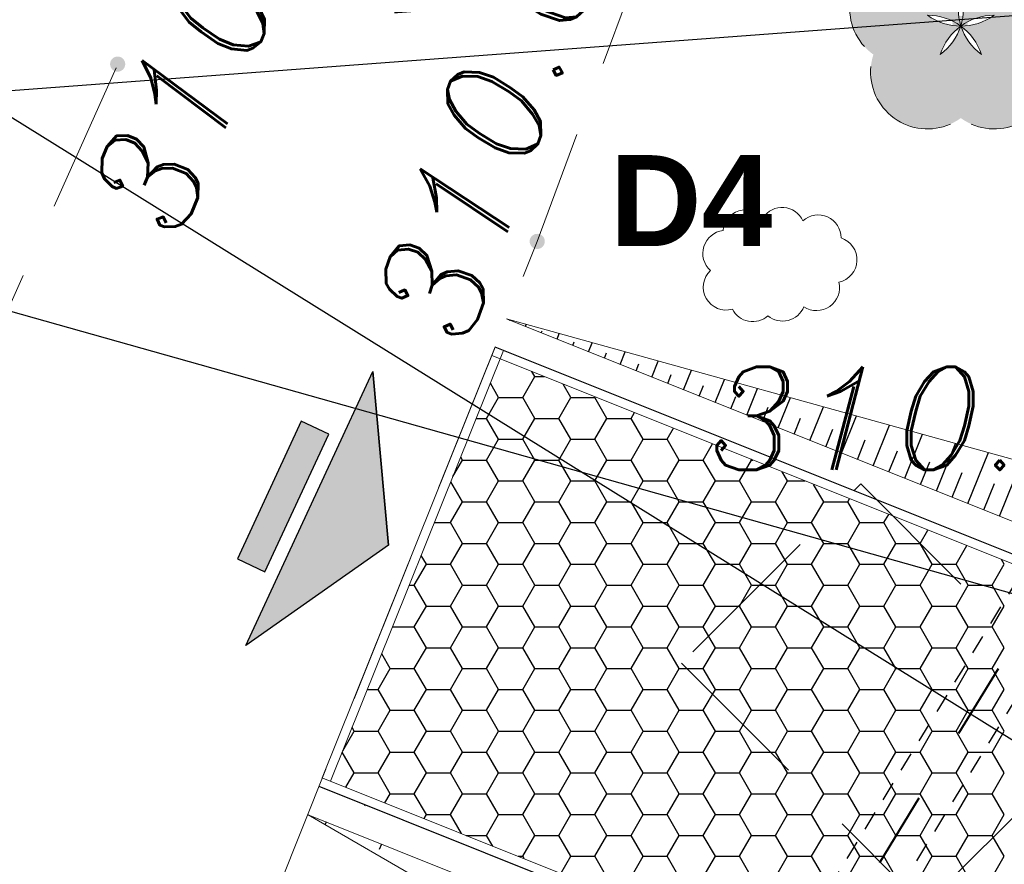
# Model space of a CAD drawing. Extents: x 4615668 to 9294084, y 5325188 to 10688993.
# Tile 611 of 656: x 4651576.67 to 4651583.16, y 5338725.48 to 5338731.05. Entities that reach past the tile are written whole.
import ezdxf

# ---------------------------------------------------------------- set-up
doc = ezdxf.new("R2010")
doc.units = 0
doc.header["$MEASUREMENT"] = 0
for name, pattern in [('CONTINUA', [0, 0, 0]), ('DASHED', [19.05, 12.7, -6.35]), ('KTCR', [1.5, 1, -0.5]), ('l266_500', [1, 0.5, -0.5]), ('l423_500', [2, 1.5, -0.5])]:
    doc.linetypes.add(name, pattern=pattern)
for name, color, linetype, lineweight in [('!0017A_GR_DR_WYMPROJ', 1, 'Continuous', 30), ('chodnik', 7, 'l423_500', 13), ('hatch', 253, 'Continuous', 0), ('pkt_wys', 7, 'Continuous', 13), ('przepust', 7, 'l266_500', 40), ('Wymiar', 7, 'Continuous', 9), ('zielen', 7, 'Continuous', 13)]:
    doc.layers.add(name, color=color, linetype=linetype, lineweight=lineweight)
for name, color, linetype in [('1', 7, 'Continuous'), ('DIM', 7, 'Continuous'), ('kreskowanie', 253, 'Continuous'), ('projekt', 202, 'Continuous')]:
    doc.layers.add(name, color=color, linetype=linetype)
doc.styles.add('Style-ITALIC_1250', font='ITALIC_1250.shx')
doc.styles.add('STYLE2', font='arial.ttf')
doc.styles.add('tomek14', font='ISOCP.shx', dxfattribs={"height": 14})
doc.dimstyles.new('1-500', dxfattribs={"dimtxt": 1, "dimasz": 0.5, "dimexe": 0.18, "dimexo": 0.0625, "dimgap": 0.3, "dimtad": 1, "dimzin": 0, "dimdsep": 46, "dimtxsty": 'STYLE2', "dimblk": 'DOT', "dimcen": 0.09, "dimadec": 0, "dimazin": 0, "dimtfac": 1, "dimtmove": 0, "dimatfit": 0, "dimldrblk": 'DOT', "dimfxl": 0, "dimtolj": 1, "dimtzin": 0, "dimarcsym": 0})

# ---------------------------------------------------------------- blocks, each defined once
blk = doc.blocks.new('G$C30F5686F')
at = {"layer": '1', "linetype": 'Continuous', "lineweight": 15}
for p, q in [((6.1221, 14.3666), (1.3074, 16.2926)), ((6.1221, 14.3666), (1.308, 16.2923)), ((1.2336, 16.1067), (0.0931, 13.2681)), ((1.2893, 16.0844), (0.1484, 13.245)), ((6.0392, 14.1198), (1.2108, 16.0512)), ((4.4291, 11.5327), (0.0966, 13.2657))]:
    blk.add_line(p, q, dxfattribs=at)
at = {"layer": '1', "linetype": 'DASHED', "lineweight": 15}
for p, q in [((1.308, 16.2923), (4.681, 15.3579)), ((0, 13.0243), (3.2335, 11.1512)), ((4.1943, 11.3466), (0.0001, 13.0243))]:
    blk.add_line(p, q, dxfattribs=at)
at = {"layer": '1', "linetype": 'DASHED', "lineweight": 25}
for p, q in [((1.3291, 16.2839), (1.3296, 16.285)), ((1.4333, 16.2422), (1.4389, 16.2561)), ((1.5375, 16.2005), (1.5426, 16.2132)), ((1.6417, 16.1588), (1.6565, 16.1958)), ((1.7459, 16.1171), (1.7556, 16.1414)), ((1.8501, 16.0755), (1.8741, 16.1355)), ((1.9543, 16.0338), (1.9686, 16.0696)), ((2.0585, 15.9921), (2.0917, 16.0752)), ((2.1627, 15.9504), (2.1816, 15.9977)), ((2.2669, 15.9087), (2.3093, 16.0149)), ((2.3711, 15.8671), (2.3946, 15.9259)), ((2.4753, 15.8254), (2.527, 15.9546)), ((2.5795, 15.7837), (2.6076, 15.8541)), ((2.6837, 15.742), (2.7446, 15.8943)), ((2.7879, 15.7003), (2.8206, 15.7823)), ((2.8921, 15.6587), (2.9622, 15.834)), ((3.1004, 15.5753), (3.1798, 15.7738)), ((2.9963, 15.617), (3.0336, 15.7104)), ((3.3088, 15.492), (3.3975, 15.7135)), ((3.5172, 15.4086), (3.6151, 15.6532)), ((3.2046, 15.5336), (3.2466, 15.6386)), ((3.7256, 15.3252), (3.8327, 15.5929)), ((3.413, 15.4503), (3.4596, 15.5668)), ((3.934, 15.2419), (4.0503, 15.5326)), ((3.6214, 15.3669), (3.6727, 15.495)), ((4.1424, 15.1585), (4.2679, 15.4723)), ((3.8298, 15.2836), (3.8857, 15.4232)), ((4.3508, 15.0752), (4.4856, 15.412)), ((4.0382, 15.2002), (4.0987, 15.3513)), ((4.5592, 14.9918), (4.7012, 15.3468)), ((4.2466, 15.1168), (4.3117, 15.2795)), ((4.455, 15.0335), (4.5247, 15.2077)), ((0.1205, 12.9762), (0.1135, 12.9586)), ((0.484, 12.8307), (0.4699, 12.7955))]:
    blk.add_line(p, q, dxfattribs=at)
at = {"layer": '1', "linetype": 'CONTINUA', "lineweight": 25}
for p, q in [((6.0714, 14.1715), (1.2331, 16.1069)), ((4.3749, 11.4897), (0.0743, 13.21))]:
    blk.add_line(p, q, dxfattribs=at)
at = {"layer": '1', "color": 254, "linetype": 'Continuous', "lineweight": 30, "ltscale": 0.01, "transparency": 33554528}
for p, q in [((1.4152, 15.7747), (1.4946, 15.9122)), ((1.4946, 15.9122), (1.4754, 15.9453)), ((1.4946, 15.9122), (1.5583, 15.9122)), ((1.2564, 15.7747), (1.2025, 15.8682)), ((1.7327, 15.7747), (1.6818, 15.8627)), ((1.1771, 15.6372), (1.2564, 15.7747)), ((1.2564, 15.7747), (1.4152, 15.7747)), ((1.4946, 15.6372), (1.4152, 15.7747)), ((1.6533, 15.6372), (1.7327, 15.7747)), ((1.7327, 15.7747), (1.8914, 15.7747)), ((1.8914, 15.7747), (1.8934, 15.7781)), ((1.9708, 15.6372), (1.8914, 15.7747)), ((2.1296, 15.6372), (2.1513, 15.6749)), ((1.1096, 15.6372), (1.1771, 15.6372)), ((1.2564, 15.4997), (1.1771, 15.6372)), ((1.4152, 15.4997), (1.4946, 15.6372)), ((1.4946, 15.6372), (1.6533, 15.6372)), ((1.7327, 15.4997), (1.6533, 15.6372)), ((1.8914, 15.4997), (1.9708, 15.6372)), ((1.9708, 15.6372), (2.1296, 15.6372)), ((2.2089, 15.4997), (2.1296, 15.6372)), ((2.3677, 15.4997), (2.4093, 15.5718)), ((1.1771, 15.3622), (1.2564, 15.4997)), ((1.2564, 15.4997), (1.4152, 15.4997)), ((1.4946, 15.3622), (1.4152, 15.4997)), ((1.6533, 15.3622), (1.7327, 15.4997)), ((1.7327, 15.4997), (1.8914, 15.4997)), ((1.9708, 15.3622), (1.8914, 15.4997)), ((2.1296, 15.3622), (2.2089, 15.4997)), ((2.2089, 15.4997), (2.3677, 15.4997)), ((2.4471, 15.3622), (2.3677, 15.4997)), ((2.6058, 15.3622), (2.6672, 15.4686)), ((0.9553, 15.2532), (1.0183, 15.3622)), ((1.0183, 15.3622), (1.007, 15.3818)), ((1.0183, 15.3622), (1.1771, 15.3622)), ((1.2564, 15.2248), (1.1771, 15.3622)), ((1.4152, 15.2248), (1.4946, 15.3622)), ((1.4946, 15.3622), (1.6533, 15.3622)), ((1.7327, 15.2248), (1.6533, 15.3622)), ((1.8914, 15.2248), (1.9708, 15.3622)), ((1.9708, 15.3622), (2.1296, 15.3622)), ((2.2089, 15.2248), (2.1296, 15.3622)), ((2.3677, 15.2248), (2.4471, 15.3622)), ((2.4471, 15.3622), (2.6058, 15.3622)), ((2.6852, 15.2248), (2.6058, 15.3622)), ((2.8439, 15.2248), (2.9233, 15.3622)), ((2.9233, 15.3622), (2.9204, 15.3673)), ((2.9233, 15.3622), (2.9331, 15.3622)), ((3.1614, 15.2248), (3.1268, 15.2847)), ((1.0183, 15.0873), (0.9419, 15.2197)), ((1.1771, 15.0873), (1.2564, 15.2248)), ((1.2564, 15.2248), (1.4152, 15.2248)), ((1.4946, 15.0873), (1.4152, 15.2248)), ((1.6533, 15.0873), (1.7327, 15.2248)), ((1.7327, 15.2248), (1.8914, 15.2248)), ((1.9708, 15.0873), (1.8914, 15.2248)), ((2.1296, 15.0873), (2.2089, 15.2248)), ((2.2089, 15.2248), (2.3677, 15.2248)), ((2.4471, 15.0873), (2.3677, 15.2248)), ((2.6058, 15.0873), (2.6852, 15.2248)), ((2.6852, 15.2248), (2.8439, 15.2248)), ((2.9233, 15.0873), (2.8439, 15.2248)), ((3.0821, 15.0873), (3.1614, 15.2248)), ((3.1614, 15.2248), (3.2768, 15.2248)), ((3.3996, 15.0873), (3.3332, 15.2022)), ((0.9389, 14.9498), (1.0183, 15.0873)), ((1.0183, 15.0873), (1.1771, 15.0873)), ((1.2564, 14.9498), (1.1771, 15.0873)), ((1.4152, 14.9498), (1.4946, 15.0873)), ((1.4946, 15.0873), (1.6533, 15.0873)), ((1.7327, 14.9498), (1.6533, 15.0873)), ((1.8914, 14.9498), (1.9708, 15.0873)), ((1.9708, 15.0873), (2.1296, 15.0873)), ((2.2089, 14.9498), (2.1296, 15.0873)), ((2.3677, 14.9498), (2.4471, 15.0873)), ((2.4471, 15.0873), (2.6058, 15.0873)), ((2.6852, 14.9498), (2.6058, 15.0873)), ((2.8439, 14.9498), (2.9233, 15.0873)), ((2.9233, 15.0873), (3.0821, 15.0873)), ((3.1614, 14.9498), (3.0821, 15.0873)), ((3.3202, 14.9498), (3.3996, 15.0873)), ((3.3996, 15.0873), (3.5583, 15.0873)), ((3.5583, 15.0873), (3.57, 15.1075)), ((3.6377, 14.9498), (3.5583, 15.0873)), ((3.7964, 14.9498), (3.8279, 15.0043)), ((0.8334, 14.9498), (0.9389, 14.9498)), ((1.0183, 14.8123), (0.9389, 14.9498)), ((1.1771, 14.8123), (1.2564, 14.9498)), ((1.2564, 14.9498), (1.4152, 14.9498)), ((1.4946, 14.8123), (1.4152, 14.9498)), ((1.6533, 14.8123), (1.7327, 14.9498)), ((1.7327, 14.9498), (1.8914, 14.9498)), ((1.9708, 14.8123), (1.8914, 14.9498)), ((2.1296, 14.8123), (2.2089, 14.9498)), ((2.2089, 14.9498), (2.3677, 14.9498)), ((2.4471, 14.8123), (2.3677, 14.9498)), ((2.6058, 14.8123), (2.6852, 14.9498)), ((2.6852, 14.9498), (2.8439, 14.9498)), ((2.9233, 14.8123), (2.8439, 14.9498)), ((3.0821, 14.8123), (3.1614, 14.9498)), ((3.1614, 14.9498), (3.3202, 14.9498)), ((3.3996, 14.8123), (3.3202, 14.9498)), ((3.5583, 14.8123), (3.6377, 14.9498)), ((3.6377, 14.9498), (3.7964, 14.9498)), ((3.8758, 14.8123), (3.7964, 14.9498)), ((4.0346, 14.8123), (4.0858, 14.9011)), ((0.9389, 14.6748), (1.0183, 14.8123)), ((1.0183, 14.8123), (1.1771, 14.8123)), ((1.2564, 14.6748), (1.1771, 14.8123)), ((1.4152, 14.6748), (1.4946, 14.8123)), ((1.4946, 14.8123), (1.6533, 14.8123)), ((1.7327, 14.6748), (1.6533, 14.8123)), ((1.8914, 14.6748), (1.9708, 14.8123)), ((1.9708, 14.8123), (2.1296, 14.8123)), ((2.2089, 14.6748), (2.1296, 14.8123)), ((2.3677, 14.6748), (2.4471, 14.8123)), ((2.4471, 14.8123), (2.6058, 14.8123)), ((2.6852, 14.6748), (2.6058, 14.8123)), ((2.8439, 14.6748), (2.9233, 14.8123)), ((2.9233, 14.8123), (3.0821, 14.8123)), ((3.1614, 14.6748), (3.0821, 14.8123)), ((3.3202, 14.6748), (3.3996, 14.8123)), ((3.3996, 14.8123), (3.5583, 14.8123)), ((3.6377, 14.6748), (3.5583, 14.8123)), ((3.7964, 14.6748), (3.8758, 14.8123)), ((3.8758, 14.8123), (4.0346, 14.8123)), ((4.1139, 14.6748), (4.0346, 14.8123)), ((4.2727, 14.6748), (4.3438, 14.7979)), ((0.7008, 14.5373), (0.7802, 14.6748)), ((0.7802, 14.6748), (0.7464, 14.7333)), ((0.7802, 14.6748), (0.9389, 14.6748)), ((1.0183, 14.5373), (0.9389, 14.6748)), ((1.1771, 14.5373), (1.2564, 14.6748)), ((1.2564, 14.6748), (1.4152, 14.6748)), ((1.4946, 14.5373), (1.4152, 14.6748)), ((1.6533, 14.5373), (1.7327, 14.6748)), ((1.7327, 14.6748), (1.8914, 14.6748)), ((1.9708, 14.5373), (1.8914, 14.6748)), ((2.1296, 14.5373), (2.2089, 14.6748)), ((2.2089, 14.6748), (2.3677, 14.6748)), ((2.4471, 14.5373), (2.3677, 14.6748)), ((2.6058, 14.5373), (2.6852, 14.6748)), ((2.6852, 14.6748), (2.8439, 14.6748)), ((2.9233, 14.5373), (2.8439, 14.6748)), ((3.0821, 14.5373), (3.1614, 14.6748)), ((3.1614, 14.6748), (3.3202, 14.6748)), ((3.3996, 14.5373), (3.3202, 14.6748)), ((3.5583, 14.5373), (3.6377, 14.6748)), ((3.6377, 14.6748), (3.7964, 14.6748)), ((3.8758, 14.5373), (3.7964, 14.6748)), ((4.0346, 14.5373), (4.1139, 14.6748)), ((4.1139, 14.6748), (4.2727, 14.6748)), ((4.3521, 14.5373), (4.2727, 14.6748)), ((4.5108, 14.5373), (4.5902, 14.6748)), ((4.5902, 14.6748), (4.5718, 14.7067)), ((0.6677, 14.5373), (0.7008, 14.5373)), ((0.7802, 14.3999), (0.7008, 14.5373)), ((0.9389, 14.3999), (1.0183, 14.5373)), ((1.0183, 14.5373), (1.1771, 14.5373)), ((1.2564, 14.3999), (1.1771, 14.5373)), ((1.4152, 14.3999), (1.4946, 14.5373)), ((1.4946, 14.5373), (1.6533, 14.5373)), ((1.7327, 14.3999), (1.6533, 14.5373)), ((1.8914, 14.3999), (1.9708, 14.5373)), ((1.9708, 14.5373), (2.1296, 14.5373)), ((2.2089, 14.3999), (2.1296, 14.5373)), ((2.3677, 14.3999), (2.4471, 14.5373)), ((2.4471, 14.5373), (2.6058, 14.5373)), ((2.6852, 14.3999), (2.6058, 14.5373)), ((2.8439, 14.3999), (2.9233, 14.5373)), ((2.9233, 14.5373), (3.0821, 14.5373)), ((3.1614, 14.3999), (3.0821, 14.5373)), ((3.3202, 14.3999), (3.3996, 14.5373)), ((3.3996, 14.5373), (3.5583, 14.5373)), ((3.6377, 14.3999), (3.5583, 14.5373)), ((3.7964, 14.3999), (3.8758, 14.5373)), ((3.8758, 14.5373), (4.0346, 14.5373)), ((4.1139, 14.3999), (4.0346, 14.5373)), ((4.2727, 14.3999), (4.3521, 14.5373)), ((4.3521, 14.5373), (4.5108, 14.5373)), ((4.5902, 14.3999), (4.5108, 14.5373)), ((0.7008, 14.2624), (0.7802, 14.3999)), ((0.7802, 14.3999), (0.9389, 14.3999)), ((1.0183, 14.2624), (0.9389, 14.3999)), ((1.1771, 14.2624), (1.2564, 14.3999)), ((1.2564, 14.3999), (1.4152, 14.3999)), ((1.4946, 14.2624), (1.4152, 14.3999)), ((1.6533, 14.2624), (1.7327, 14.3999)), ((1.7327, 14.3999), (1.8914, 14.3999)), ((1.9708, 14.2624), (1.8914, 14.3999)), ((2.1296, 14.2624), (2.2089, 14.3999)), ((2.2089, 14.3999), (2.3677, 14.3999)), ((2.4471, 14.2624), (2.3677, 14.3999)), ((2.6058, 14.2624), (2.6852, 14.3999)), ((2.6852, 14.3999), (2.8439, 14.3999)), ((2.9233, 14.2624), (2.8439, 14.3999)), ((3.0821, 14.2624), (3.1614, 14.3999)), ((3.1614, 14.3999), (3.3202, 14.3999)), ((3.3996, 14.2624), (3.3202, 14.3999)), ((3.5583, 14.2624), (3.6377, 14.3999)), ((3.6377, 14.3999), (3.7964, 14.3999)), ((3.8758, 14.2624), (3.7964, 14.3999)), ((4.0346, 14.2624), (4.1139, 14.3999)), ((4.1139, 14.3999), (4.2727, 14.3999)), ((4.3521, 14.2624), (4.2727, 14.3999)), ((4.5108, 14.2624), (4.5902, 14.3999)), ((0.5572, 14.2624), (0.7008, 14.2624)), ((0.7802, 14.1249), (0.7008, 14.2624)), ((0.9389, 14.1249), (1.0183, 14.2624)), ((1.0183, 14.2624), (1.1771, 14.2624)), ((1.2564, 14.1249), (1.1771, 14.2624)), ((1.4152, 14.1249), (1.4946, 14.2624)), ((1.4946, 14.2624), (1.6533, 14.2624)), ((1.7327, 14.1249), (1.6533, 14.2624)), ((1.8914, 14.1249), (1.9708, 14.2624)), ((1.9708, 14.2624), (2.1296, 14.2624)), ((2.2089, 14.1249), (2.1296, 14.2624)), ((2.3677, 14.1249), (2.4471, 14.2624)), ((2.4471, 14.2624), (2.6058, 14.2624)), ((2.6852, 14.1249), (2.6058, 14.2624)), ((2.8439, 14.1249), (2.9233, 14.2624)), ((2.9233, 14.2624), (3.0821, 14.2624)), ((3.1614, 14.1249), (3.0821, 14.2624)), ((3.3202, 14.1249), (3.3996, 14.2624)), ((3.3996, 14.2624), (3.5583, 14.2624)), ((3.6377, 14.1249), (3.5583, 14.2624)), ((3.7964, 14.1249), (3.8758, 14.2624)), ((3.8758, 14.2624), (4.0346, 14.2624)), ((4.1139, 14.1249), (4.0346, 14.2624)), ((4.2727, 14.1249), (4.3521, 14.2624)), ((4.3521, 14.2624), (4.5108, 14.2624)), ((4.5902, 14.1249), (4.5108, 14.2624)), ((0.7008, 13.9874), (0.7802, 14.1249)), ((0.7802, 14.1249), (0.9389, 14.1249)), ((1.0183, 13.9874), (0.9389, 14.1249)), ((1.1771, 13.9874), (1.2564, 14.1249)), ((1.2564, 14.1249), (1.4152, 14.1249)), ((1.4946, 13.9874), (1.4152, 14.1249)), ((1.6533, 13.9874), (1.7327, 14.1249)), ((1.7327, 14.1249), (1.8914, 14.1249)), ((1.9708, 13.9874), (1.8914, 14.1249)), ((2.1296, 13.9874), (2.2089, 14.1249)), ((2.2089, 14.1249), (2.3677, 14.1249)), ((2.4471, 13.9874), (2.3677, 14.1249)), ((2.6058, 13.9874), (2.6852, 14.1249)), ((2.6852, 14.1249), (2.8439, 14.1249)), ((2.9233, 13.9874), (2.8439, 14.1249)), ((3.0821, 13.9874), (3.1614, 14.1249)), ((3.1614, 14.1249), (3.3202, 14.1249)), ((3.3996, 13.9874), (3.3202, 14.1249)), ((3.5583, 13.9874), (3.6377, 14.1249)), ((3.6377, 14.1249), (3.7964, 14.1249)), ((3.8758, 13.9874), (3.7964, 14.1249)), ((4.0346, 13.9874), (4.1139, 14.1249)), ((4.1139, 14.1249), (4.2727, 14.1249)), ((4.3521, 13.9874), (4.2727, 14.1249)), ((4.5108, 13.9874), (4.5902, 14.1249)), ((0.5421, 13.9874), (0.4859, 14.0848)), ((0.4627, 13.8499), (0.5421, 13.9874)), ((0.5421, 13.9874), (0.7008, 13.9874)), ((0.7802, 13.8499), (0.7008, 13.9874)), ((0.9389, 13.8499), (1.0183, 13.9874)), ((1.0183, 13.9874), (1.1771, 13.9874)), ((1.2564, 13.8499), (1.1771, 13.9874)), ((1.4152, 13.8499), (1.4946, 13.9874)), ((1.4946, 13.9874), (1.6533, 13.9874)), ((1.7327, 13.8499), (1.6533, 13.9874)), ((1.8914, 13.8499), (1.9708, 13.9874)), ((1.9708, 13.9874), (2.1296, 13.9874)), ((2.2089, 13.8499), (2.1296, 13.9874)), ((2.3677, 13.8499), (2.4471, 13.9874)), ((2.4471, 13.9874), (2.6058, 13.9874)), ((2.6852, 13.8499), (2.6058, 13.9874)), ((2.8439, 13.8499), (2.9233, 13.9874)), ((2.9233, 13.9874), (3.0821, 13.9874)), ((3.1614, 13.8499), (3.0821, 13.9874)), ((3.3202, 13.8499), (3.3996, 13.9874)), ((3.3996, 13.9874), (3.5583, 13.9874)), ((3.6377, 13.8499), (3.5583, 13.9874)), ((3.7964, 13.8499), (3.8758, 13.9874)), ((3.8758, 13.9874), (4.0346, 13.9874)), ((4.1139, 13.8499), (4.0346, 13.9874)), ((4.2727, 13.8499), (4.3521, 13.9874)), ((4.3521, 13.9874), (4.5108, 13.9874)), ((4.5902, 13.8499), (4.5108, 13.9874)), ((0.3915, 13.8499), (0.4627, 13.8499)), ((0.5421, 13.7125), (0.4627, 13.8499)), ((0.7008, 13.7125), (0.7802, 13.8499)), ((0.7802, 13.8499), (0.9389, 13.8499)), ((1.0183, 13.7125), (0.9389, 13.8499)), ((1.1771, 13.7125), (1.2564, 13.8499)), ((1.2564, 13.8499), (1.4152, 13.8499)), ((1.4946, 13.7125), (1.4152, 13.8499)), ((1.6533, 13.7125), (1.7327, 13.8499)), ((1.7327, 13.8499), (1.8914, 13.8499)), ((1.9708, 13.7125), (1.8914, 13.8499)), ((2.1296, 13.7125), (2.2089, 13.8499)), ((2.2089, 13.8499), (2.3677, 13.8499)), ((2.4471, 13.7125), (2.3677, 13.8499)), ((2.6058, 13.7125), (2.6852, 13.8499)), ((2.6852, 13.8499), (2.8439, 13.8499)), ((2.9233, 13.7125), (2.8439, 13.8499)), ((3.0821, 13.7125), (3.1614, 13.8499)), ((3.1614, 13.8499), (3.3202, 13.8499)), ((3.3996, 13.7125), (3.3202, 13.8499)), ((3.5583, 13.7125), (3.6377, 13.8499)), ((3.6377, 13.8499), (3.7964, 13.8499)), ((3.8758, 13.7125), (3.7964, 13.8499)), ((4.0346, 13.7125), (4.1139, 13.8499)), ((4.1139, 13.8499), (4.2727, 13.8499)), ((4.3521, 13.7125), (4.2727, 13.8499)), ((4.5108, 13.7125), (4.5902, 13.8499)), ((0.4627, 13.575), (0.5421, 13.7125)), ((0.5421, 13.7125), (0.7008, 13.7125)), ((0.7802, 13.575), (0.7008, 13.7125)), ((0.9389, 13.575), (1.0183, 13.7125)), ((1.0183, 13.7125), (1.1771, 13.7125)), ((1.2564, 13.575), (1.1771, 13.7125)), ((1.4152, 13.575), (1.4946, 13.7125)), ((1.4946, 13.7125), (1.6533, 13.7125)), ((1.7327, 13.575), (1.6533, 13.7125)), ((1.8914, 13.575), (1.9708, 13.7125)), ((1.9708, 13.7125), (2.1296, 13.7125)), ((2.2089, 13.575), (2.1296, 13.7125)), ((2.3677, 13.575), (2.4471, 13.7125)), ((2.4471, 13.7125), (2.6058, 13.7125)), ((2.6852, 13.575), (2.6058, 13.7125)), ((2.8439, 13.575), (2.9233, 13.7125)), ((2.9233, 13.7125), (3.0821, 13.7125)), ((3.1614, 13.575), (3.0821, 13.7125)), ((3.3202, 13.575), (3.3996, 13.7125)), ((3.3996, 13.7125), (3.5583, 13.7125)), ((3.6377, 13.575), (3.5583, 13.7125)), ((3.7964, 13.575), (3.8758, 13.7125)), ((3.8758, 13.7125), (4.0346, 13.7125)), ((4.1139, 13.575), (4.0346, 13.7125)), ((4.2727, 13.575), (4.3521, 13.7125)), ((4.3521, 13.7125), (4.5108, 13.7125)), ((4.5902, 13.575), (4.5108, 13.7125)), ((0.2286, 13.4445), (0.3039, 13.575)), ((0.3039, 13.575), (0.2904, 13.5984)), ((0.3039, 13.575), (0.4627, 13.575)), ((0.5421, 13.4375), (0.4627, 13.575)), ((0.7008, 13.4375), (0.7802, 13.575)), ((0.7802, 13.575), (0.9389, 13.575)), ((1.0183, 13.4375), (0.9389, 13.575)), ((1.1771, 13.4375), (1.2564, 13.575)), ((1.2564, 13.575), (1.4152, 13.575)), ((1.4946, 13.4375), (1.4152, 13.575)), ((1.6533, 13.4375), (1.7327, 13.575)), ((1.7327, 13.575), (1.8914, 13.575)), ((1.9708, 13.4375), (1.8914, 13.575)), ((2.1296, 13.4375), (2.2089, 13.575)), ((2.2089, 13.575), (2.3677, 13.575)), ((2.4471, 13.4375), (2.3677, 13.575)), ((2.6058, 13.4375), (2.6852, 13.575)), ((2.6852, 13.575), (2.8439, 13.575)), ((2.9233, 13.4375), (2.8439, 13.575)), ((3.0821, 13.4375), (3.1614, 13.575)), ((3.1614, 13.575), (3.3202, 13.575)), ((3.3996, 13.4375), (3.3202, 13.575)), ((3.5583, 13.4375), (3.6377, 13.575)), ((3.6377, 13.575), (3.7964, 13.575)), ((3.8758, 13.4375), (3.7964, 13.575)), ((4.0346, 13.4375), (4.1139, 13.575)), ((4.1139, 13.575), (4.2727, 13.575)), ((4.3521, 13.4375), (4.2727, 13.575)), ((4.5108, 13.4375), (4.5902, 13.575)), ((0.4627, 13.3), (0.5421, 13.4375)), ((0.5421, 13.4375), (0.7008, 13.4375)), ((0.7802, 13.3), (0.7008, 13.4375)), ((0.9389, 13.3), (1.0183, 13.4375)), ((1.0183, 13.4375), (1.1771, 13.4375)), ((1.2564, 13.3), (1.1771, 13.4375)), ((1.4152, 13.3), (1.4946, 13.4375)), ((1.4946, 13.4375), (1.6533, 13.4375)), ((1.7327, 13.3), (1.6533, 13.4375)), ((1.8914, 13.3), (1.9708, 13.4375)), ((1.9708, 13.4375), (2.1296, 13.4375)), ((2.2089, 13.3), (2.1296, 13.4375)), ((2.3677, 13.3), (2.4471, 13.4375)), ((2.4471, 13.4375), (2.6058, 13.4375)), ((2.6852, 13.3), (2.6058, 13.4375)), ((2.8439, 13.3), (2.9233, 13.4375)), ((2.9233, 13.4375), (3.0821, 13.4375)), ((3.1614, 13.3), (3.0821, 13.4375)), ((3.3202, 13.3), (3.3996, 13.4375)), ((3.3996, 13.4375), (3.5583, 13.4375)), ((3.6377, 13.3), (3.5583, 13.4375)), ((3.7964, 13.3), (3.8758, 13.4375)), ((3.8758, 13.4375), (4.0346, 13.4375)), ((4.1139, 13.3), (4.0346, 13.4375)), ((4.2727, 13.3), (4.3521, 13.4375)), ((4.3521, 13.4375), (4.5108, 13.4375)), ((4.5902, 13.3), (4.5108, 13.4375)), ((0.3039, 13.3), (0.2253, 13.4362)), ((0.249, 13.2048), (0.3039, 13.3)), ((0.3039, 13.3), (0.4627, 13.3)), ((0.5421, 13.1625), (0.4627, 13.3)), ((0.7008, 13.1625), (0.7802, 13.3)), ((0.7802, 13.3), (0.9389, 13.3)), ((1.0183, 13.1625), (0.9389, 13.3)), ((1.1771, 13.1625), (1.2564, 13.3)), ((1.2564, 13.3), (1.4152, 13.3)), ((1.4946, 13.1625), (1.4152, 13.3)), ((1.6533, 13.1625), (1.7327, 13.3)), ((1.7327, 13.3), (1.8914, 13.3)), ((1.9708, 13.1625), (1.8914, 13.3)), ((2.1296, 13.1625), (2.2089, 13.3)), ((2.2089, 13.3), (2.3677, 13.3)), ((2.4471, 13.1625), (2.3677, 13.3)), ((2.6058, 13.1625), (2.6852, 13.3)), ((2.6852, 13.3), (2.8439, 13.3)), ((2.9233, 13.1625), (2.8439, 13.3)), ((3.0821, 13.1625), (3.1614, 13.3)), ((3.1614, 13.3), (3.3202, 13.3)), ((3.3996, 13.1625), (3.3202, 13.3)), ((3.5583, 13.1625), (3.6377, 13.3)), ((3.6377, 13.3), (3.7964, 13.3)), ((3.8758, 13.1625), (3.7964, 13.3)), ((4.0346, 13.1625), (4.1139, 13.3)), ((4.1139, 13.3), (4.2727, 13.3)), ((4.3521, 13.1625), (4.2727, 13.3)), ((4.5108, 13.1625), (4.5902, 13.3)), ((0.5069, 13.1016), (0.5421, 13.1625)), ((0.5421, 13.1625), (0.7008, 13.1625)), ((0.7802, 13.0251), (0.7008, 13.1625)), ((0.9389, 13.0251), (1.0183, 13.1625)), ((1.0183, 13.1625), (1.1771, 13.1625)), ((1.2564, 13.0251), (1.1771, 13.1625)), ((1.4152, 13.0251), (1.4946, 13.1625)), ((1.4946, 13.1625), (1.6533, 13.1625)), ((1.7327, 13.0251), (1.6533, 13.1625)), ((1.8914, 13.0251), (1.9708, 13.1625)), ((1.9708, 13.1625), (2.1296, 13.1625)), ((2.2089, 13.0251), (2.1296, 13.1625)), ((2.3677, 13.0251), (2.4471, 13.1625)), ((2.4471, 13.1625), (2.6058, 13.1625)), ((2.6852, 13.0251), (2.6058, 13.1625)), ((2.8439, 13.0251), (2.9233, 13.1625)), ((2.9233, 13.1625), (3.0821, 13.1625)), ((3.1614, 13.0251), (3.0821, 13.1625)), ((3.3202, 13.0251), (3.3996, 13.1625)), ((3.3996, 13.1625), (3.5583, 13.1625)), ((3.6377, 13.0251), (3.5583, 13.1625)), ((3.7964, 13.0251), (3.8758, 13.1625)), ((3.8758, 13.1625), (4.0346, 13.1625)), ((4.1139, 13.0251), (4.0346, 13.1625)), ((4.2727, 13.0251), (4.3521, 13.1625)), ((4.3521, 13.1625), (4.5108, 13.1625)), ((4.5902, 13.0251), (4.5108, 13.1625)), ((0.7648, 12.9984), (0.7802, 13.0251)), ((0.7802, 13.0251), (0.9389, 13.0251)), ((1.0112, 12.8999), (0.9389, 13.0251)), ((1.1771, 12.8876), (1.2564, 13.0251)), ((1.2564, 13.0251), (1.4152, 13.0251)), ((1.4946, 12.8876), (1.4152, 13.0251)), ((1.6533, 12.8876), (1.7327, 13.0251)), ((1.7327, 13.0251), (1.8914, 13.0251)), ((1.9708, 12.8876), (1.8914, 13.0251)), ((2.1296, 12.8876), (2.2089, 13.0251)), ((2.2089, 13.0251), (2.3677, 13.0251)), ((2.4471, 12.8876), (2.3677, 13.0251)), ((2.6058, 12.8876), (2.6852, 13.0251)), ((2.6852, 13.0251), (2.8439, 13.0251)), ((2.9233, 12.8876), (2.8439, 13.0251)), ((3.0821, 12.8876), (3.1614, 13.0251)), ((3.1614, 13.0251), (3.3202, 13.0251)), ((3.3996, 12.8876), (3.3202, 13.0251)), ((3.5583, 12.8876), (3.6377, 13.0251)), ((3.6377, 13.0251), (3.7964, 13.0251)), ((3.8758, 12.8876), (3.7964, 13.0251)), ((4.0346, 12.8876), (4.1139, 13.0251)), ((4.1139, 13.0251), (4.2727, 13.0251)), ((4.3521, 12.8876), (4.2727, 13.0251)), ((4.5108, 12.8876), (4.5902, 13.0251)), ((1.042, 12.8876), (1.1771, 12.8876)), ((1.2176, 12.8173), (1.1771, 12.8876)), ((1.4152, 12.7501), (1.4946, 12.8876)), ((1.4946, 12.8876), (1.6533, 12.8876)), ((1.7327, 12.7501), (1.6533, 12.8876)), ((1.8914, 12.7501), (1.9708, 12.8876)), ((1.9708, 12.8876), (2.1296, 12.8876)), ((2.2089, 12.7501), (2.1296, 12.8876)), ((2.3677, 12.7501), (2.4471, 12.8876)), ((2.4471, 12.8876), (2.6058, 12.8876)), ((2.6852, 12.7501), (2.6058, 12.8876)), ((2.8439, 12.7501), (2.9233, 12.8876)), ((2.9233, 12.8876), (3.0821, 12.8876)), ((3.1614, 12.7501), (3.0821, 12.8876)), ((3.3202, 12.7501), (3.3996, 12.8876)), ((3.3996, 12.8876), (3.5583, 12.8876)), ((3.6377, 12.7501), (3.5583, 12.8876)), ((3.7964, 12.7501), (3.8758, 12.8876)), ((3.8758, 12.8876), (4.0346, 12.8876)), ((4.1139, 12.7501), (4.0346, 12.8876)), ((4.2727, 12.7501), (4.3521, 12.8876)), ((4.3521, 12.8876), (4.5108, 12.8876)), ((4.5902, 12.7501), (4.5108, 12.8876)), ((1.3857, 12.7501), (1.4152, 12.7501)), ((1.424, 12.7348), (1.4152, 12.7501)), ((1.6676, 12.6373), (1.7327, 12.7501)), ((1.7327, 12.7501), (1.8914, 12.7501)), ((1.9708, 12.6126), (1.8914, 12.7501)), ((2.1296, 12.6126), (2.2089, 12.7501)), ((2.2089, 12.7501), (2.3677, 12.7501)), ((2.4471, 12.6126), (2.3677, 12.7501)), ((2.6058, 12.6126), (2.6852, 12.7501)), ((2.6852, 12.7501), (2.8439, 12.7501)), ((2.9233, 12.6126), (2.8439, 12.7501)), ((3.0821, 12.6126), (3.1614, 12.7501)), ((3.1614, 12.7501), (3.3202, 12.7501)), ((3.3996, 12.6126), (3.3202, 12.7501)), ((3.5583, 12.6126), (3.6377, 12.7501)), ((3.6377, 12.7501), (3.7964, 12.7501)), ((3.8758, 12.6126), (3.7964, 12.7501)), ((4.0346, 12.6126), (4.1139, 12.7501)), ((4.1139, 12.7501), (4.2727, 12.7501)), ((4.3521, 12.6126), (4.2727, 12.7501)), ((4.5108, 12.6126), (4.5902, 12.7501))]:
    blk.add_line(p, q, dxfattribs=at)
at = {"layer": '1', "linetype": 'DASHED', "lineweight": 30, "ltscale": 0.01}
for p, q in [((5.0393, 15.1683), (2.9473, 11.7459)), ((5.3806, 14.9597), (3.2978, 11.5523))]:
    blk.add_line(p, q, dxfattribs=at)
at = {"layer": '1', "linetype": 'DASHED'}
blk.add_line((0.3759, 13.0894), (0.3721, 13.08), dxfattribs=at)
blk = doc.blocks.new('801_5')
at = {"layer": 'pkt_wys', "linetype": 'Continuous', "lineweight": 13}
h = blk.add_hatch(color=7, dxfattribs=at)
edge = h.paths.add_edge_path()
edge.add_arc((0, 0), 0.05, 0, 360)
blk = doc.blocks.new('G$C3390F2A0')
at = {"layer": 'chodnik', "color": 7, "linetype": 'KTCR', "lineweight": 13}
blk.add_line((96.0514, 134.0135), (97.6523, 132.4113), dxfattribs=at)
at = {"layer": 'chodnik', "color": 7, "linetype": 'KTCR', "lineweight": 13, "flags": 128}
for points in [[(97.2578, 161.155), (96.4791, 149.993), (95.9498, 146.814), (92.3348, 137.962), (90.8297, 134.5955), (88.4848, 129.065), (85.9868, 121.922), (83.8738, 117.569), (83.8738, 117.569), (83.8738, 117.569), (71.7165, 101.6805), (68.1984, 95.7095), (63.915, 87.3276), (58.1673, 76.2354), (58.1678, 76.211)], [(116.6258, 108.3891), (114.5538, 108.033), (114.5538, 108.033), (114.5538, 108.033), (106.2363, 113.9655), (96.7168, 119.999), (93.7148, 121.509), (92.1198, 123.324), (91.2808, 125.389), (91.3368, 127.664), (91.8815, 128.7497), (95.1008, 136.793), (95.1008, 136.793), (98.3058, 145.43), (99.4108, 145.057)], [(97.6523, 132.4113), (98.8339, 133.5917), (97.2331, 135.1938), (96.0514, 134.0135)]]:
    blk.add_lwpolyline(points, dxfattribs=at)
at = {"layer": 'przepust', "color": 7, "linetype": 'Continuous', "lineweight": 40}
for p, q in [((97.8799, 133.5515), (98.1407, 133.9781)), ((97.3584, 132.6982), (97.6191, 133.1249))]:
    blk.add_line(p, q, dxfattribs=at)
at = {"layer": 'pkt_wys', "color": 7, "linetype": 'Continuous', "lineweight": 13}
for p in [(92.3348, 137.962), (95.1008, 136.793)]:
    blk.add_blockref('801_5', p, dxfattribs=at)
at = {"layer": 'pkt_wys', "color": 7, "linetype": 'Continuous', "lineweight": 13, "style": 'Style-ITALIC_1250'}
for s, rotation, p in [('310.72', 67.90577, (92.7418, 136.7858)), ('310.67', 71.04817, (94.6417, 136.0848))]:
    blk.add_text(s, height=0.68, rotation=rotation, dxfattribs=at).set_placement(p)
blk.add_text('310.20', height=0.68, dxfattribs=at).set_placement((96.2263, 135.2859))
blk = doc.blocks.new('_Dot')
at = {"color": 0, "linetype": 'ByBlock', "lineweight": -2}
blk.add_line((-0.5, 0), (-1, 0), dxfattribs=at)
at = {"color": 0, "linetype": 'ByBlock', "const_width": 0.5}
blk.add_lwpolyline([(-0.25, 0, 1), (0.25, 0, 1)], format="xyb", close=True, dxfattribs=at)
blk = doc.blocks.new('*D3839')
at = {"layer": 'Defpoints', "color": 0, "lineweight": 0, "ltscale": 40}
for p in [(4651558.2297, 5338737.5974), (4651589.3858, 5338728.8169), (4651588.5269, 5338725.7693)]:
    blk.add_point(p, dxfattribs=at)
at = {"layer": 'DIM', "color": 0, "lineweight": -2, "ltscale": 40}
for p, q in [((4651558.2128, 5338737.5373), (4651557.322, 5338734.3766)), ((4651557.8521, 5338734.4142), (4651588.0457, 5338725.9049)), ((4651589.3689, 5338728.7567), (4651588.4781, 5338725.596))]:
    blk.add_line(p, q, dxfattribs=at)
at = {"layer": 'DIM', "color": 0, "linetype": 'ByBlock', "lineweight": -2, "ltscale": 40, "xscale": 0.5, "yscale": 0.5, "zscale": 0.5}
for p, rotation in [((4651557.3708, 5338734.5498), 164.260840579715), ((4651588.5269, 5338725.7693), 344.260840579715)]:
    blk.add_blockref('_Dot', p, dxfattribs=dict(at, rotation=rotation))
at = {"layer": 'DIM', "color": 0, "lineweight": 0, "ltscale": 40, "insert": (4651573.1688, 5338730.94), "char_height": 1, "attachment_point": 5, "rotation": 344.26084, "style": 'STYLE2'}
blk.add_mtext('\\A1;32.37 ', dxfattribs=at)
blk = doc.blocks.new('*D3841')
at = {"layer": 'Defpoints', "color": 0, "lineweight": 0, "ltscale": 40}
for p in [(4651589.1838, 5338731.5233), (4651589.3858, 5338728.8169), (4651572.6111, 5338727.5647)]:
    blk.add_point(p, dxfattribs=at)
at = {"layer": 'DIM', "color": 0, "lineweight": -2, "ltscale": 40}
for p, q in [((4651589.3812, 5338728.8792), (4651589.1704, 5338731.7028)), ((4651572.9077, 5338730.3084), (4651588.6852, 5338731.4861)), ((4651572.6065, 5338727.627), (4651572.3957, 5338730.4506))]:
    blk.add_line(p, q, dxfattribs=at)
at = {"layer": 'DIM', "color": 0, "linetype": 'ByBlock', "lineweight": -2, "ltscale": 40, "xscale": 0.5, "yscale": 0.5, "zscale": 0.5}
for p, rotation in [((4651589.1838, 5338731.5233), 4.269107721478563), ((4651572.4091, 5338730.2711), 184.2691077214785)]:
    blk.add_blockref('_Dot', p, dxfattribs=dict(at, rotation=rotation))
at = {"layer": 'DIM', "color": 0, "lineweight": 0, "ltscale": 40, "insert": (4651580.7361, 5338731.7056), "char_height": 1, "attachment_point": 5, "rotation": 4.26911, "style": 'STYLE2'}
blk.add_mtext('\\A1;16.82 ', dxfattribs=at)
blk = doc.blocks.new('*D3842')
at = {"layer": 'Defpoints', "color": 0, "lineweight": 0, "ltscale": 40}
for p in [(4651572.6111, 5338727.5647), (4651588.3165, 5338723.123), (4651587.6084, 5338720.6192)]:
    blk.add_point(p, dxfattribs=at)
at = {"layer": 'DIM', "color": 0, "lineweight": -2, "ltscale": 40}
for p, q in [((4651572.5941, 5338727.5045), (4651571.8541, 5338724.8877)), ((4651572.3842, 5338724.9249), (4651587.1273, 5338720.7553)), ((4651588.2995, 5338723.0628), (4651587.5595, 5338720.446))]:
    blk.add_line(p, q, dxfattribs=at)
at = {"layer": 'DIM', "color": 0, "linetype": 'ByBlock', "lineweight": -2, "ltscale": 40, "xscale": 0.5, "yscale": 0.5, "zscale": 0.5}
for p, rotation in [((4651571.903, 5338725.061), 164.2083727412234), ((4651587.6084, 5338720.6192), 344.2083727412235)]:
    blk.add_blockref('_Dot', p, dxfattribs=dict(at, rotation=rotation))
at = {"layer": 'DIM', "color": 0, "lineweight": 0, "ltscale": 40, "insert": (4651579.9764, 5338723.6204), "char_height": 1, "attachment_point": 5, "rotation": 344.20837, "style": 'STYLE2'}
blk.add_mtext('\\A1;16.32 ', dxfattribs=at)
blk = doc.blocks.new('*D3849')
at = {"layer": 'Defpoints', "color": 0, "lineweight": 0, "ltscale": 40}
for p in [(4651573.0666, 5338738.9701), (4651589.3858, 5338728.8169), (4651586.5335, 5338724.2323)]:
    blk.add_point(p, dxfattribs=at)
at = {"layer": 'DIM', "color": 0, "lineweight": -2, "ltscale": 40}
for p, q in [((4651589.3327, 5338728.8499), (4651572.9138, 5338739.0652)), ((4651570.4784, 5338734.8101), (4651572.8025, 5338738.5456)), ((4651586.4804, 5338724.2653), (4651570.0615, 5338734.4807))]:
    blk.add_line(p, q, dxfattribs=at)
at = {"layer": 'DIM', "color": 0, "linetype": 'ByBlock', "lineweight": -2, "ltscale": 40, "xscale": 0.5, "yscale": 0.5, "zscale": 0.5}
for p, rotation in [((4651573.0666, 5338738.9701), 58.1115444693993), ((4651570.2143, 5338734.3856), 238.1115444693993)]:
    blk.add_blockref('_Dot', p, dxfattribs=dict(at, rotation=rotation))
at = {"layer": 'DIM', "color": 0, "lineweight": 0, "ltscale": 40, "insert": (4651570.9522, 5338737.106), "char_height": 1, "attachment_point": 5, "rotation": 58.11154, "style": 'STYLE2'}
blk.add_mtext('\\A1;5.40 ', dxfattribs=at)
blk = doc.blocks.new('*D3850')
at = {"layer": 'Defpoints', "color": 0, "lineweight": 0, "ltscale": 40}
for p in [(4651576.6272, 5338744.6929), (4651592.9463, 5338734.5397), (4651589.3858, 5338728.8169)]:
    blk.add_point(p, dxfattribs=at)
at = {"layer": 'DIM', "color": 0, "lineweight": -2, "ltscale": 40}
for p, q in [((4651592.8933, 5338734.5727), (4651576.4743, 5338744.788)), ((4651573.3308, 5338739.3946), (4651576.363, 5338744.2684)), ((4651589.3327, 5338728.8499), (4651572.9138, 5338739.0652))]:
    blk.add_line(p, q, dxfattribs=at)
at = {"layer": 'DIM', "color": 0, "linetype": 'ByBlock', "lineweight": -2, "ltscale": 40, "xscale": 0.5, "yscale": 0.5, "zscale": 0.5}
for p, rotation in [((4651576.6272, 5338744.6929), 58.11154446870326), ((4651573.0666, 5338738.9701), 238.1115444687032)]:
    blk.add_blockref('_Dot', p, dxfattribs=dict(at, rotation=rotation))
at = {"layer": 'DIM', "color": 0, "lineweight": 0, "ltscale": 40, "insert": (4651574.1587, 5338742.2597), "char_height": 1, "attachment_point": 5, "rotation": 58.11154, "style": 'STYLE2'}
blk.add_mtext('\\A1;6.74 ', dxfattribs=at)
blk = doc.blocks.new('G$C01146726')
at = {"layer": 'zielen', "color": 3}
for centre, start, end in [((0.2834, 0.5864), 40.87441, 174.72189), ((0.5232, 0.6021), 24.72682, 146.62253), ((0.7605, 0.5527), 359.54057, 131.75523), ((0.1507, 0.4505), 96.64572, 228.84542), ((0.8659, 0.4077), 281.75559, 72.5372), ((0.154, 0.2265), 132.8485, 285.70309), ((0.7505, 0.2232), 236.09832, 14.18096), ((0.3287, 0.1507), 207.36767, 311.98286), ((0.5265, 0.154), 229.93886, 338.21999)]:
    blk.add_arc(centre, 0.1507, start, end, dxfattribs=at)
blk = doc.blocks.new('G$C89399096')
at = {"layer": 'hatch', "lineweight": 0, "ltscale": 40, "transparency": 33554687}
h = blk.add_hatch(dxfattribs=at)
h.set_pattern_fill('AR-SAND', color=3, scale=0.01)
h.set_pattern_definition([(37.5, (-4653582.834957, -5339392.981711), (-0.000629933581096, 0.01926823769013), [0, -0.0152, 0, -0.017, 0, -0.01625]), (7.5, (-4653582.834957, -5339392.981711), (0.01769776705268, 0.0282214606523), [0, -0.0082, 0, -0.0137, 0, -0.00525]), (327.5, (-4653582.847257, -5339392.981711), (0.031141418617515, 5.659053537e-05), [0, -0.005, 0, -0.018, 0, -0.0235]), (317.5, (-4653582.847257, -5339392.981711), (0.03006126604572, 0.00877675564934), [0, -0.0025, 0, -0.0118, 0, -0.0135])])
h.paths.add_polyline_path([(0.7322, 0.0716, 0.725903), (1.3086, 0.4902, 0.728248), (1.0885, 1.1684, 0.726892), (0.3759, 1.1684, 0.728248), (0.1558, 0.4902, 0.725903), (0.7322, 0.0716)], is_closed=False)
h.paths.add_polyline_path([(0.8682, 0.4914, -0.157126), (0.7332, 0.6773, 0.000824), (0.7322, 0.678, 0.000824), (0.7312, 0.6773, -0.157126), (0.5962, 0.4914, -0.157126), (0.7312, 0.6773, 0.000667), (0.7315, 0.6782, -0.157501), (0.5125, 0.7494, -0.157501), (0.7316, 0.6785, 0.001346), (0.7322, 0.6804, -0.155073), (0.7322, 0.9073, -0.155073), (0.7322, 0.6804, 0.001346), (0.7328, 0.6785, -0.157501), (0.9519, 0.7494, -0.157501), (0.7329, 0.6782, 0.000667), (0.7332, 0.6773, -0.157126), (0.8682, 0.4914)], is_closed=False, flags=16)
at = {"layer": 'zielen', "linetype": 'Continuous', "lineweight": 13}
h = blk.add_hatch(color=96, dxfattribs=at)
edge = h.paths.add_edge_path()
edge.add_arc((0.7272, 0.6958), 0.05, 0, 360)
at = {"layer": 'Wymiar', "lineweight": 0, "ltscale": 40}
for centre, start, end in [((0.3752, 0.7938), 306.15469, 17.62965), ((1.0892, 0.7938), 162.37035, 233.84531), ((0.7322, 1.0528), 234.09243, 305.90757), ((0.5122, 0.3748), 18.12673, 89.95275), ((0.9522, 0.3748), 90.04725, 161.87327)]:
    blk.add_arc(centre, 0.3746, start, end, dxfattribs=at)
at = {"layer": 'zielen', "color": 96, "linetype": 'Continuous', "lineweight": 13}
for centre, radius, start, end in [((0.7322, 1.0528), 0.3746, 30.12432, 149.87568), ((0.3752, 0.7938), 0.3752, 101.99877, 221.97586), ((1.0892, 0.7938), 0.3753, 318.02414, 78.00123), ((0.5122, 0.3748), 0.3748, 174.33504, 293.76069), ((0.9522, 0.3748), 0.3748, 246.23931, 5.66496)]:
    blk.add_arc(centre, radius, start, end, dxfattribs=at)

msp = doc.modelspace()

# ---------------------------------------------------------------- hatches: boundary and pattern name
at = {"layer": 'kreskowanie', "lineweight": 25, "ltscale": 2}
h = msp.add_hatch(color=256, dxfattribs=at)
h.dxf.hatch_style = 1
h.paths.add_polyline_path([(4651578.9928, 5338728.7304), (4651578.1568, 5338726.9252), (4651579.0959, 5338727.5865)])
h = msp.add_hatch(color=256, dxfattribs=at)
h.dxf.hatch_style = 1
h.paths.add_polyline_path([(4651578.2828, 5338727.4115), (4651578.703, 5338728.3189), (4651578.5215, 5338728.403), (4651578.1013, 5338727.4955)])

# ---------------------------------------------------------------- linework, layer by layer
msp.add_line((4651579.0959, 5338727.5865), (4651578.9928, 5338728.7304), dxfattribs=at)
msp.add_lwpolyline([(4651578.1568, 5338726.9252), (4651578.9928, 5338728.7304), (4651579.0959, 5338727.5865), (4651578.1568, 5338726.9252)], dxfattribs=at)
msp.add_lwpolyline([(4651578.2828, 5338727.4115), (4651578.703, 5338728.3189), (4651578.5215, 5338728.403), (4651578.1013, 5338727.4955)], close=True, dxfattribs=at)
at = {"layer": 'projekt', "lineweight": 25, "ltscale": 2}
msp.add_lwpolyline([(4651578.1568, 5338726.9252), (4651578.9928, 5338728.7304), (4651579.0959, 5338727.5865), (4651578.1568, 5338726.9252)], dxfattribs=at)
msp.add_lwpolyline([(4651578.2828, 5338727.4115), (4651578.703, 5338728.3189), (4651578.5215, 5338728.403), (4651578.1013, 5338727.4955)], close=True, dxfattribs=at)

# ---------------------------------------------------------------- block references
at = {"layer": '!0017A_GR_DR_WYMPROJ', "linetype": 'Continuous', "lineweight": 18}
msp.add_blockref('G$C30F5686F', (4651578.5664, 5338712.7851), dxfattribs=at)
at = {"color": 1, "lineweight": 0, "ltscale": 40}
msp.add_blockref('G$C01146726', (4651581.1689, 5338729.0601), dxfattribs=at)
at = {"layer": 'Wymiar', "color": 242, "linetype": 'DASHED', "lineweight": 30, "ltscale": 0.01}
msp.add_blockref('G$C3390F2A0', (4651484.9767, 5338592.7959), dxfattribs=at)
at = {"layer": 'Wymiar', "lineweight": 0, "ltscale": 40}
msp.add_blockref('G$C89399096', (4651582.1377, 5338730.3303), dxfattribs=at)

# ---------------------------------------------------------------- texts
at = {"color": 0, "ltscale": 2.5, "insert": (4651580.5558, 5338730.1579), "char_height": 0.6, "width": 3.869483, "attachment_point": 1, "style": 'tomek14'}
msp.add_mtext('{\\fArial|b1|i0|c238|p34;\\C94;D4}', dxfattribs=at)

# ---------------------------------------------------------------- dimensions: what is measured, and where the dimension line sits
at = {"layer": 'DIM', "lineweight": 0, "ltscale": 40}
dim = msp.add_linear_dim(base=(4651576.6272, 5338744.6929), p1=(4651589.3858, 5338728.8169), p2=(4651592.9463, 5338734.5397), angle=238.11154, dimstyle='1-500', override={"dimpost": ' ', "dimtxsty": 'STYLE2', "dimldrblk": 'Dot'}, dxfattribs=at)
dim.commit()
dim.dimension.update_dxf_attribs({"geometry": '*D3850', "text_midpoint": (4651574.1587, 5338742.2597)})
for p1, p2, distance, picture, middle in [((4651586.5335, 5338724.2323), (4651589.3858, 5338728.8169), 19.2199, '*D3849', (4651570.9522, 5338737.106)), ((4651558.2297, 5338737.5974), (4651589.3858, 5338728.8169), -3.1663, '*D3839', (4651573.1688, 5338730.94)), ((4651572.6111, 5338727.5647), (4651589.3858, 5338728.8169), 2.714, '*D3841', (4651580.7361, 5338731.7056)), ((4651572.6111, 5338727.5647), (4651588.3165, 5338723.123), -2.6019, '*D3842', (4651579.9764, 5338723.6204))]:
    dim = msp.add_aligned_dim(p1=p1, p2=p2, distance=distance, dimstyle='1-500', override={"dimpost": ' ', "dimtxsty": 'STYLE2', "dimldrblk": 'Dot'}, dxfattribs=at)
    dim.commit()
    dim.dimension.update_dxf_attribs({"geometry": picture, "text_midpoint": middle})

doc.saveas('drawing.dxf')
